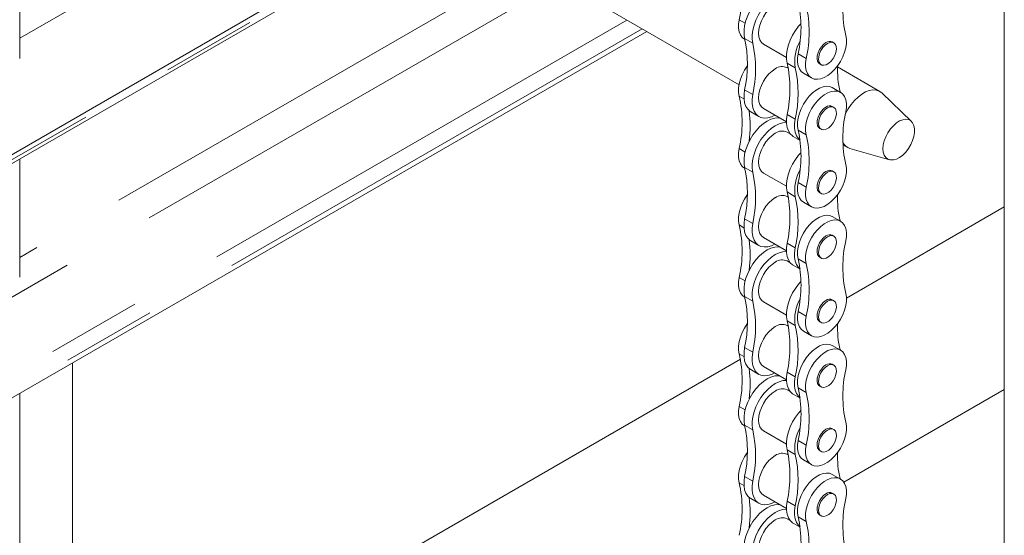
# Model space of a CAD drawing. Header units: millimetres. Extents: x 450 to 25135, y 150 to 17673.
# Tile 408 of 463: x 22015 to 22411, y 11594 to 11802. Entities that reach past the tile are written whole.
import ezdxf

# ---------------------------------------------------------------- set-up
doc = ezdxf.new("R2010")
doc.units = ezdxf.units.MM
doc.linetypes.add('SLD-Centrada-doble', pattern=[12.7, 6.35, -1.27, 1.27, -1.27, 1.27, -1.27])
doc.linetypes.add('SLD-Continua', pattern=[0])
doc.layers.add('OCULTA', color=8, linetype='SLD-Continua')

msp = doc.modelspace()

# ---------------------------------------------------------------- linework, layer by layer
at = {"layer": 'OCULTA', "linetype": 'SLD-Continua', "lineweight": 18, "ltscale": 30}
for p, q in [((22305.35, 11961.7), (22015.29, 11794.29)), ((22305.8, 11917.06), (21718.04, 11577.84)), ((21717.41, 11573.8), (22305.69, 11913.32)), ((22015.29, 11894.07), (22015.29, 11786.13)), ((22411.27, 11277.24), (22411.27, 11879.94)), ((22197.59, 11837.28), (22304.58, 11775.54)), ((22267.48, 11796.95), (21718.12, 11479.89)), ((22306.77, 11793.85), (22306.92, 11793.76)), ((22314.39, 11791.88), (22323.64, 11786.53)), ((22342.69, 11792.43), (22342.1, 11792.76)), ((22324.38, 11782.17), (22323.91, 11782.45)), ((22337.01, 11783.94), (22337.59, 11783.6)), ((22361.2, 11772.88), (22344.2, 11782.69)), ((22330.47, 11780.17), (22333.74, 11778.28)), ((22345.36, 11772.49), (22342.1, 11774.38)), ((22373.94, 11760.8), (22362.06, 11772.23)), ((22342.69, 11766.5), (22342.1, 11766.84)), ((22309.28, 11764.64), (22312.55, 11762.76)), ((22314.39, 11765.95), (22323.64, 11760.61)), ((22325.17, 11755.79), (22323.91, 11756.52)), ((22326.38, 11754.77), (22329.13, 11753.18)), ((22337.01, 11758.01), (22337.59, 11757.67)), ((22346.38, 11751.42), (22348.21, 11750.36)), ((22349.19, 11749.94), (22365.03, 11745.37)), ((22015.29, 11745.72), (22015.29, 11698.13)), ((22306.77, 11741.99), (22306.92, 11741.9)), ((22314.39, 11740.02), (22323.64, 11734.68)), ((22342.69, 11740.57), (22342.1, 11740.91)), ((22324.38, 11730.32), (22323.91, 11730.59)), ((22337.01, 11732.08), (22337.59, 11731.74)), ((22330.47, 11728.31), (22333.74, 11726.43)), ((22347.77, 11689.74), (22411.27, 11726.39)), ((22347.77, 11689.74), (22411.27, 11726.39)), ((22347.77, 11689.74), (22411.27, 11726.39)), ((22347.77, 11689.74), (22411.27, 11726.39)), ((22345.36, 11720.63), (22342.1, 11722.52)), ((22342.69, 11714.64), (22342.1, 11714.98)), ((22309.28, 11712.78), (22312.55, 11710.9)), ((22314.39, 11714.09), (22323.64, 11708.75)), ((22325.17, 11703.94), (22323.91, 11704.66)), ((22326.38, 11702.92), (22329.13, 11701.33)), ((22337.01, 11706.15), (22337.59, 11705.81)), ((22306.77, 11690.13), (22306.92, 11690.05)), ((22314.39, 11688.16), (22323.64, 11682.82)), ((22342.69, 11688.71), (22342.1, 11689.05)), ((22337.01, 11680.22), (22337.59, 11679.89)), ((22324.38, 11678.46), (22323.91, 11678.73)), ((22330.47, 11676.45), (22333.74, 11674.57)), ((22345.36, 11668.78), (22342.1, 11670.66)), ((22036.51, 11510.09), (22305.11, 11665.12)), ((22036.51, 11510.09), (22305.11, 11665.12)), ((22036.51, 11510.09), (22305.11, 11665.12)), ((22036.51, 11510.09), (22305.11, 11665.12)), ((22036.51, 11093.61), (22036.51, 11663.65)), ((22036.51, 11093.61), (22036.51, 11663.65)), ((22036.51, 11093.61), (22036.51, 11663.65)), ((22036.51, 11093.61), (22036.51, 11663.65)), ((22309.28, 11660.93), (22312.55, 11659.04)), ((22314.39, 11662.23), (22323.64, 11656.89)), ((22342.69, 11662.78), (22342.1, 11663.12)), ((22015.29, 11651.4), (22015.29, 10668.96)), ((22325.17, 11652.08), (22323.91, 11652.8)), ((22337.01, 11654.3), (22337.59, 11653.96)), ((22346.72, 11615.63), (22411.27, 11652.89)), ((22346.72, 11615.63), (22411.27, 11652.89)), ((22346.72, 11615.63), (22411.27, 11652.89)), ((22346.72, 11615.63), (22411.27, 11652.89)), ((22326.38, 11651.06), (22329.13, 11649.47)), ((22306.77, 11638.28), (22306.92, 11638.19)), ((22314.39, 11636.31), (22323.64, 11630.96)), ((22342.69, 11636.85), (22342.1, 11637.19)), ((22337.01, 11628.37), (22337.59, 11628.03)), ((22324.38, 11626.6), (22323.91, 11626.88)), ((22330.47, 11624.6), (22333.74, 11622.71)), ((22345.36, 11616.92), (22342.1, 11618.81)), ((22309.28, 11609.07), (22312.55, 11607.19)), ((22314.39, 11610.38), (22323.64, 11605.04)), ((22342.69, 11610.93), (22342.1, 11611.26)), ((22325.17, 11600.22), (22323.91, 11600.95)), ((22337.01, 11602.44), (22337.59, 11602.1)), ((22326.38, 11599.2), (22329.13, 11597.61))]:
    msp.add_line(p, q, dxfattribs=at)
at = {"layer": 'OCULTA', "linetype": 'SLD-Centrada-doble', "lineweight": 18, "ltscale": 30}
for p, q in [((22305.77, 11914.89), (21717.64, 11575.45)), ((22220.13, 11824.28), (22015.29, 11706.06)), ((22232.33, 11817.23), (21717.2, 11519.93)), ((22259.5, 11801.55), (21715.11, 11487.36)), ((22265.61, 11798.03), (21717.31, 11481.58)), ((22304.63, 11801.72), (22307.03, 11800.33)), ((22306.83, 11794.13), (22310.1, 11792.25)), ((22331.6, 11786.15), (22328.33, 11788.04)), ((22327.2, 11782.38), (22323.93, 11784.26)), ((22304.63, 11771), (22306.57, 11769.88)), ((22306.83, 11773.51), (22310.1, 11771.62)), ((22327.2, 11761.75), (22323.93, 11763.64)), ((22331.6, 11755.44), (22328.33, 11757.32)), ((22304.63, 11749.86), (22307.03, 11748.47)), ((22306.83, 11742.28), (22310.1, 11740.39)), ((22331.6, 11734.3), (22328.33, 11736.18)), ((22327.2, 11730.52), (22323.93, 11732.41)), ((22304.63, 11719.15), (22306.57, 11718.03)), ((22306.83, 11721.65), (22310.1, 11719.77)), ((22327.2, 11709.9), (22323.93, 11711.78)), ((22331.6, 11703.58), (22328.33, 11705.47)), ((22304.63, 11698), (22307.03, 11696.62)), ((22306.83, 11690.42), (22310.1, 11688.53)), ((22331.6, 11682.44), (22328.33, 11684.32)), ((22327.2, 11678.67), (22323.93, 11680.55)), ((22304.63, 11667.29), (22306.57, 11666.17)), ((22306.83, 11669.79), (22310.1, 11667.91)), ((22327.2, 11658.04), (22323.93, 11659.93)), ((22331.6, 11651.73), (22328.33, 11653.61)), ((22304.63, 11646.15), (22307.03, 11644.76)), ((22306.83, 11638.56), (22310.1, 11636.68)), ((22331.6, 11630.58), (22328.33, 11632.47)), ((22327.2, 11626.81), (22323.93, 11628.69)), ((22306.83, 11617.94), (22310.1, 11616.05)), ((22304.63, 11615.43), (22306.57, 11614.31)), ((22327.2, 11606.18), (22323.93, 11608.07)), ((22331.6, 11599.87), (22328.33, 11601.75))]:
    msp.add_line(p, q, dxfattribs=at)
at = {"layer": 'OCULTA', "linetype": 'SLD-Continua', "lineweight": 18, "ltscale": 30, "flags": 128}
for points in [[(22321, 11813.99), (22320.33, 11814.06), (22318.92, 11813.96), (22317.42, 11813.54), (22315.88, 11812.8), (22314.35, 11811.76), (22312.85, 11810.46), (22311.44, 11808.93), (22310.15, 11807.21), (22309.01, 11805.35), (22308.06, 11803.4), (22307.33, 11801.4), (22306.83, 11799.43), (22306.58, 11797.53), (22306.58, 11795.74), (22306.83, 11794.13)], [(22323.65, 11812.18), (22323.6, 11812.18), (22322.19, 11812.08), (22320.69, 11811.65), (22319.15, 11810.91), (22317.61, 11809.88), (22316.12, 11808.58), (22314.71, 11807.05), (22313.41, 11805.33), (22312.28, 11803.46), (22311.33, 11801.51), (22310.6, 11799.52), (22310.1, 11797.54), (22309.84, 11795.64), (22309.84, 11793.86), (22310.1, 11792.25)], [(22319.15, 11807.9), (22317.84, 11807), (22316.57, 11805.82), (22315.41, 11804.43), (22314.39, 11802.88), (22313.55, 11801.21), (22312.93, 11799.51), (22312.55, 11797.83), (22312.42, 11796.24), (22312.55, 11794.79), (22312.93, 11793.56), (22313.55, 11792.57), (22314.39, 11791.88), (22314.39, 11791.88)], [(22304.63, 11801.72), (22304.39, 11799.95), (22304.4, 11798.31), (22304.65, 11796.84), (22305.15, 11795.58), (22305.87, 11794.57), (22306.77, 11793.85)], [(22329.43, 11800.07), (22328.54, 11799.06), (22327.24, 11797.34), (22326.11, 11795.48), (22325.16, 11793.53), (22324.43, 11791.54), (22323.93, 11789.56), (22323.67, 11787.66), (22323.67, 11785.88), (22323.93, 11784.26)], [(22331.6, 11786.15), (22331.36, 11784.39), (22331.37, 11782.75), (22331.62, 11781.27), (22332.12, 11780.01), (22332.84, 11779), (22333.76, 11778.27), (22334.85, 11777.85), (22336.09, 11777.74), (22337.43, 11777.96), (22338.84, 11778.48), (22340.27, 11779.31), (22341.67, 11780.4), (22343.01, 11781.74), (22344.25, 11783.27), (22345.35, 11784.96), (22346.27, 11786.75), (22346.99, 11788.59), (22347.48, 11790.42), (22347.74, 11792.19), (22347.75, 11793.85), (22347.51, 11795.33)], [(22339.55, 11792.51), (22338.58, 11791.8), (22337.68, 11790.83), (22336.92, 11789.67), (22336.35, 11788.42), (22336.02, 11787.16), (22335.96, 11785.99), (22336.16, 11785), (22336.61, 11784.25), (22337.01, 11783.94)], [(22340.14, 11792.17), (22339.17, 11791.46), (22338.27, 11790.49), (22337.51, 11789.33), (22336.94, 11788.08), (22336.61, 11786.82), (22336.54, 11785.65), (22336.74, 11784.66), (22337.2, 11783.91), (22337.87, 11783.47), (22338.7, 11783.37), (22339.65, 11783.61), (22340.63, 11784.17), (22341.57, 11785.02), (22342.41, 11786.1), (22343.08, 11787.31), (22343.53, 11788.58), (22343.73, 11789.8), (22343.67, 11790.89), (22343.34, 11791.77), (22342.77, 11792.37), (22342.01, 11792.65), (22341.11, 11792.58), (22340.14, 11792.17)], [(22328.33, 11788.04), (22328.09, 11786.27), (22328.1, 11784.63), (22328.36, 11783.16), (22328.85, 11781.9), (22329.57, 11780.89), (22330.47, 11780.17)], [(22307.93, 11783.13), (22307.88, 11783.07), (22306.79, 11781.38), (22305.87, 11779.59), (22305.15, 11777.75), (22304.65, 11775.92), (22304.4, 11774.15), (22304.39, 11772.49), (22304.63, 11771)], [(22319.15, 11781.97), (22317.84, 11781.07), (22316.57, 11779.9), (22315.41, 11778.5), (22314.39, 11776.95), (22313.55, 11775.29), (22312.93, 11773.58), (22312.55, 11771.9), (22312.42, 11770.31), (22312.55, 11768.87), (22312.93, 11767.63), (22313.55, 11766.64), (22314.39, 11765.95), (22314.39, 11765.95)], [(22342.1, 11774.38), (22342.08, 11774.39), (22340.98, 11774.81), (22339.75, 11774.92), (22338.4, 11774.7), (22337, 11774.18), (22335.57, 11773.35), (22334.17, 11772.26), (22332.82, 11770.92), (22331.59, 11769.39), (22330.49, 11767.7), (22329.57, 11765.91), (22328.85, 11764.07), (22328.36, 11762.23), (22328.1, 11760.47), (22328.09, 11758.81), (22328.33, 11757.32)], [(22306.83, 11773.51), (22306.58, 11771.6), (22306.58, 11769.82), (22306.83, 11768.21), (22307.33, 11766.81), (22308.06, 11765.67), (22309.01, 11764.81), (22309.28, 11764.64)], [(22310.1, 11771.62), (22309.84, 11769.72), (22309.84, 11767.94), (22310.1, 11766.32), (22310.6, 11764.93), (22311.33, 11763.78), (22312.28, 11762.92), (22313.41, 11762.37), (22314.71, 11762.14), (22316.12, 11762.24), (22317.61, 11762.67), (22318.97, 11763.3)], [(22347.51, 11764.62), (22347.75, 11766.38), (22347.74, 11768.03), (22347.48, 11769.5), (22346.99, 11770.76), (22346.27, 11771.77), (22345.35, 11772.5), (22344.25, 11772.92), (22343.01, 11773.03), (22341.67, 11772.82), (22340.27, 11772.29), (22338.84, 11771.47), (22337.43, 11770.37), (22336.09, 11769.04), (22334.85, 11767.5), (22333.76, 11765.81), (22332.84, 11764.02), (22332.12, 11762.18), (22331.62, 11760.35), (22331.37, 11758.58), (22331.36, 11756.93), (22331.6, 11755.44)], [(22347.33, 11763.7), (22347.45, 11763.95), (22348.48, 11765.83), (22349.68, 11767.6), (22351.01, 11769.21), (22352.45, 11770.61), (22353.95, 11771.76), (22355.46, 11772.64), (22356.96, 11773.21), (22358.4, 11773.47), (22359.73, 11773.41), (22360.93, 11773.02), (22361.96, 11772.32), (22362.06, 11772.23)], [(22339.55, 11766.58), (22338.58, 11765.87), (22337.68, 11764.9), (22336.92, 11763.74), (22336.35, 11762.49), (22336.02, 11761.23), (22335.96, 11760.06), (22336.16, 11759.07), (22336.61, 11758.32), (22337.01, 11758.01)], [(22340.14, 11766.24), (22339.17, 11765.53), (22338.27, 11764.56), (22337.51, 11763.4), (22336.94, 11762.15), (22336.61, 11760.89), (22336.54, 11759.73), (22336.74, 11758.73), (22337.2, 11757.99), (22337.87, 11757.54), (22338.7, 11757.44), (22339.65, 11757.68), (22340.63, 11758.25), (22341.57, 11759.1), (22342.41, 11760.17), (22343.08, 11761.38), (22343.53, 11762.65), (22343.73, 11763.87), (22343.67, 11764.97), (22343.34, 11765.84), (22342.77, 11766.44), (22342.01, 11766.72), (22341.11, 11766.65), (22340.14, 11766.24)], [(22321, 11762.13), (22320.33, 11762.21), (22318.92, 11762.11), (22317.42, 11761.68), (22315.88, 11760.94), (22314.35, 11759.91), (22312.85, 11758.61), (22311.44, 11757.07), (22310.15, 11755.35), (22309.01, 11753.49), (22308.06, 11751.54), (22307.33, 11749.55), (22306.83, 11747.57), (22306.58, 11745.67), (22306.58, 11743.89), (22306.83, 11742.28)], [(22323.93, 11763.64), (22323.67, 11761.74), (22323.67, 11759.95), (22323.93, 11758.34), (22324.43, 11756.95), (22325.16, 11755.8), (22326.11, 11754.94), (22326.38, 11754.77)], [(22323.65, 11760.32), (22323.6, 11760.32), (22322.19, 11760.22), (22320.69, 11759.8), (22319.15, 11759.06), (22317.61, 11758.02), (22316.12, 11756.72), (22314.71, 11755.19), (22313.41, 11753.47), (22312.28, 11751.61), (22311.33, 11749.65), (22310.6, 11747.66), (22310.1, 11745.69), (22309.84, 11743.78), (22309.84, 11742), (22310.1, 11740.39)], [(22327.2, 11761.75), (22326.94, 11759.85), (22326.94, 11758.07), (22327.19, 11756.46), (22327.69, 11755.06), (22328.43, 11753.92), (22329.13, 11753.24)], [(22362.48, 11749.78), (22362.61, 11751.34), (22363, 11752.98), (22363.62, 11754.64), (22364.46, 11756.25), (22365.48, 11757.75), (22366.64, 11759.07), (22367.88, 11760.16), (22369.17, 11760.98), (22370.44, 11761.49), (22371.65, 11761.67), (22372.74, 11761.52), (22373.68, 11761.03), (22374.41, 11760.23), (22374.92, 11759.16), (22375.18, 11757.85), (22375.18, 11756.37), (22374.92, 11754.76), (22374.41, 11753.1), (22373.68, 11751.45), (22372.74, 11749.89), (22371.65, 11748.47), (22370.44, 11747.26), (22369.17, 11746.3), (22367.88, 11745.63), (22366.64, 11745.29), (22365.48, 11745.28), (22364.46, 11745.6), (22363.62, 11746.24), (22363, 11747.18), (22362.61, 11748.38), (22362.48, 11749.78)], [(22319.15, 11756.05), (22317.84, 11755.14), (22316.57, 11753.97), (22315.41, 11752.58), (22314.39, 11751.02), (22313.55, 11749.36), (22312.93, 11747.65), (22312.55, 11745.97), (22312.42, 11744.38), (22312.55, 11742.94), (22312.93, 11741.7), (22313.55, 11740.71), (22314.39, 11740.02), (22314.39, 11740.02)], [(22304.63, 11749.86), (22304.39, 11748.1), (22304.4, 11746.45), (22304.65, 11744.98), (22305.15, 11743.72), (22305.87, 11742.71), (22306.77, 11741.99)], [(22329.43, 11748.22), (22328.54, 11747.21), (22327.24, 11745.49), (22326.11, 11743.62), (22325.16, 11741.67), (22324.43, 11739.68), (22323.93, 11737.7), (22323.67, 11735.8), (22323.67, 11734.02), (22323.93, 11732.41)], [(22331.6, 11734.3), (22331.36, 11732.53), (22331.37, 11730.89), (22331.62, 11729.41), (22332.12, 11728.15), (22332.84, 11727.14), (22333.76, 11726.42), (22334.85, 11725.99), (22336.09, 11725.89), (22337.43, 11726.1), (22338.84, 11726.62), (22340.27, 11727.45), (22341.67, 11728.54), (22343.01, 11729.88), (22344.25, 11731.42), (22345.35, 11733.11), (22346.27, 11734.9), (22346.99, 11736.74), (22347.48, 11738.57), (22347.74, 11740.34), (22347.75, 11741.99), (22347.51, 11743.48)], [(22339.55, 11740.65), (22338.58, 11739.94), (22337.68, 11738.97), (22336.92, 11737.81), (22336.35, 11736.56), (22336.02, 11735.3), (22335.96, 11734.14), (22336.16, 11733.14), (22336.61, 11732.4), (22337.01, 11732.08)], [(22340.14, 11740.32), (22339.17, 11739.6), (22338.27, 11738.63), (22337.51, 11737.48), (22336.94, 11736.22), (22336.61, 11734.97), (22336.54, 11733.8), (22336.74, 11732.8), (22337.2, 11732.06), (22337.87, 11731.62), (22338.7, 11731.51), (22339.65, 11731.75), (22340.63, 11732.32), (22341.57, 11733.17), (22342.41, 11734.24), (22343.08, 11735.45), (22343.53, 11736.72), (22343.73, 11737.95), (22343.67, 11739.04), (22343.34, 11739.92), (22342.77, 11740.52), (22342.01, 11740.79), (22341.11, 11740.72), (22340.14, 11740.32)], [(22328.33, 11736.18), (22328.09, 11734.42), (22328.1, 11732.77), (22328.36, 11731.3), (22328.85, 11730.04), (22329.57, 11729.03), (22330.47, 11728.31)], [(22307.93, 11731.27), (22307.88, 11731.21), (22306.79, 11729.52), (22305.87, 11727.73), (22305.15, 11725.89), (22304.65, 11724.06), (22304.4, 11722.29), (22304.39, 11720.64), (22304.63, 11719.15)], [(22319.15, 11730.12), (22317.84, 11729.21), (22316.57, 11728.04), (22315.41, 11726.65), (22314.39, 11725.09), (22313.55, 11723.43), (22312.93, 11721.73), (22312.55, 11720.04), (22312.42, 11718.45), (22312.55, 11717.01), (22312.93, 11715.77), (22313.55, 11714.79), (22314.39, 11714.09), (22314.39, 11714.09)], [(22342.1, 11722.52), (22342.08, 11722.53), (22340.98, 11722.95), (22339.75, 11723.06), (22338.4, 11722.85), (22337, 11722.32), (22335.57, 11721.5), (22334.17, 11720.4), (22332.82, 11719.06), (22331.59, 11717.53), (22330.49, 11715.84), (22329.57, 11714.05), (22328.85, 11712.21), (22328.36, 11710.38), (22328.1, 11708.61), (22328.09, 11706.96), (22328.33, 11705.47)], [(22306.83, 11721.65), (22306.58, 11719.75), (22306.58, 11717.96), (22306.83, 11716.35), (22307.33, 11714.96), (22308.06, 11713.81), (22309.01, 11712.95), (22309.28, 11712.78)], [(22310.1, 11719.77), (22309.84, 11717.86), (22309.84, 11716.08), (22310.1, 11714.47), (22310.6, 11713.07), (22311.33, 11711.93), (22312.28, 11711.07), (22313.41, 11710.52), (22314.71, 11710.29), (22316.12, 11710.39), (22317.61, 11710.81), (22318.97, 11711.45)], [(22347.51, 11712.76), (22347.75, 11714.53), (22347.74, 11716.17), (22347.48, 11717.65), (22346.99, 11718.91), (22346.27, 11719.92), (22345.35, 11720.64), (22344.25, 11721.07), (22343.01, 11721.17), (22341.67, 11720.96), (22340.27, 11720.43), (22338.84, 11719.61), (22337.43, 11718.51), (22336.09, 11717.18), (22334.85, 11715.64), (22333.76, 11713.95), (22332.84, 11712.16), (22332.12, 11710.32), (22331.62, 11708.49), (22331.37, 11706.72), (22331.36, 11705.07), (22331.6, 11703.58)], [(22339.55, 11714.73), (22338.58, 11714.01), (22337.68, 11713.04), (22336.92, 11711.89), (22336.35, 11710.63), (22336.02, 11709.38), (22335.96, 11708.21), (22336.16, 11707.21), (22336.61, 11706.47), (22337.01, 11706.15)], [(22340.14, 11714.39), (22339.17, 11713.67), (22338.27, 11712.7), (22337.51, 11711.55), (22336.94, 11710.3), (22336.61, 11709.04), (22336.54, 11707.87), (22336.74, 11706.87), (22337.2, 11706.13), (22337.87, 11705.69), (22338.7, 11705.58), (22339.65, 11705.82), (22340.63, 11706.39), (22341.57, 11707.24), (22342.41, 11708.31), (22343.08, 11709.53), (22343.53, 11710.79), (22343.73, 11712.02), (22343.67, 11713.11), (22343.34, 11713.99), (22342.77, 11714.59), (22342.01, 11714.86), (22341.11, 11714.79), (22340.14, 11714.39)], [(22323.93, 11711.78), (22323.67, 11709.88), (22323.67, 11708.1), (22323.93, 11706.49), (22324.43, 11705.09), (22325.16, 11703.94), (22326.11, 11703.09), (22326.38, 11702.92)], [(22321, 11710.28), (22320.33, 11710.35), (22318.92, 11710.25), (22317.42, 11709.82), (22315.88, 11709.08), (22314.35, 11708.05), (22312.85, 11706.75), (22311.44, 11705.22), (22310.15, 11703.5), (22309.01, 11701.64), (22308.06, 11699.68), (22307.33, 11697.69), (22306.83, 11695.72), (22306.58, 11693.81), (22306.58, 11692.03), (22306.83, 11690.42)], [(22323.65, 11708.46), (22323.6, 11708.46), (22322.19, 11708.37), (22320.69, 11707.94), (22319.15, 11707.2), (22317.61, 11706.16), (22316.12, 11704.86), (22314.71, 11703.33), (22313.41, 11701.61), (22312.28, 11699.75), (22311.33, 11697.8), (22310.6, 11695.81), (22310.1, 11693.83), (22309.84, 11691.93), (22309.84, 11690.14), (22310.1, 11688.53)], [(22327.2, 11709.9), (22326.94, 11707.99), (22326.94, 11706.21), (22327.19, 11704.6), (22327.69, 11703.2), (22328.43, 11702.06), (22329.13, 11701.38)], [(22319.15, 11704.19), (22317.84, 11703.28), (22316.57, 11702.11), (22315.41, 11700.72), (22314.39, 11699.16), (22313.55, 11697.5), (22312.93, 11695.8), (22312.55, 11694.12), (22312.42, 11692.52), (22312.55, 11691.08), (22312.93, 11689.84), (22313.55, 11688.86), (22314.39, 11688.16), (22314.39, 11688.16)], [(22304.63, 11698), (22304.39, 11696.24), (22304.4, 11694.6), (22304.65, 11693.12), (22305.15, 11691.86), (22305.87, 11690.85), (22306.77, 11690.13)], [(22329.43, 11696.36), (22328.54, 11695.35), (22327.24, 11693.63), (22326.11, 11691.77), (22325.16, 11689.81), (22324.43, 11687.82), (22323.93, 11685.85), (22323.67, 11683.94), (22323.67, 11682.16), (22323.93, 11680.55)], [(22331.6, 11682.44), (22331.36, 11680.68), (22331.37, 11679.03), (22331.62, 11677.56), (22332.12, 11676.3), (22332.84, 11675.29), (22333.76, 11674.56), (22334.85, 11674.14), (22336.09, 11674.03), (22337.43, 11674.24), (22338.84, 11674.77), (22340.27, 11675.59), (22341.67, 11676.69), (22343.01, 11678.02), (22344.25, 11679.56), (22345.35, 11681.25), (22346.27, 11683.04), (22346.99, 11684.88), (22347.48, 11686.71), (22347.74, 11688.48), (22347.75, 11690.13), (22347.51, 11691.62)], [(22339.55, 11688.8), (22338.58, 11688.08), (22337.68, 11687.11), (22336.92, 11685.96), (22336.35, 11684.71), (22336.02, 11683.45), (22335.96, 11682.28), (22336.16, 11681.28), (22336.61, 11680.54), (22337.01, 11680.22)], [(22340.14, 11688.46), (22339.17, 11687.74), (22338.27, 11686.77), (22337.51, 11685.62), (22336.94, 11684.37), (22336.61, 11683.11), (22336.54, 11681.94), (22336.74, 11680.95), (22337.2, 11680.2), (22337.87, 11679.76), (22338.7, 11679.65), (22339.65, 11679.89), (22340.63, 11680.46), (22341.57, 11681.31), (22342.41, 11682.38), (22343.08, 11683.6), (22343.53, 11684.86), (22343.73, 11686.09), (22343.67, 11687.18), (22343.34, 11688.06), (22342.77, 11688.66), (22342.01, 11688.93), (22341.11, 11688.87), (22340.14, 11688.46)], [(22328.33, 11684.32), (22328.09, 11682.56), (22328.1, 11680.92), (22328.36, 11679.44), (22328.85, 11678.18), (22329.57, 11677.17), (22330.47, 11676.45)], [(22307.93, 11679.41), (22307.88, 11679.35), (22306.79, 11677.66), (22305.87, 11675.87), (22305.15, 11674.03), (22304.65, 11672.2), (22304.4, 11670.43), (22304.39, 11668.78), (22304.63, 11667.29)], [(22319.15, 11678.26), (22317.84, 11677.35), (22316.57, 11676.18), (22315.41, 11674.79), (22314.39, 11673.23), (22313.55, 11671.57), (22312.93, 11669.87), (22312.55, 11668.19), (22312.42, 11666.6), (22312.55, 11665.15), (22312.93, 11663.92), (22313.55, 11662.93), (22314.39, 11662.23), (22314.39, 11662.23)], [(22342.1, 11670.66), (22342.08, 11670.67), (22340.98, 11671.1), (22339.75, 11671.2), (22338.4, 11670.99), (22337, 11670.46), (22335.57, 11669.64), (22334.17, 11668.54), (22332.82, 11667.21), (22331.59, 11665.67), (22330.49, 11663.98), (22329.57, 11662.19), (22328.85, 11660.35), (22328.36, 11658.52), (22328.1, 11656.75), (22328.09, 11655.1), (22328.33, 11653.61)], [(22306.83, 11669.79), (22306.58, 11667.89), (22306.58, 11666.11), (22306.83, 11664.5), (22307.33, 11663.1), (22308.06, 11661.96), (22309.01, 11661.1), (22309.28, 11660.93)], [(22310.1, 11667.91), (22309.84, 11666), (22309.84, 11664.22), (22310.1, 11662.61), (22310.6, 11661.21), (22311.33, 11660.07), (22312.28, 11659.21), (22313.41, 11658.66), (22314.71, 11658.43), (22316.12, 11658.53), (22317.61, 11658.95), (22318.97, 11659.59)], [(22347.51, 11660.91), (22347.75, 11662.67), (22347.74, 11664.31), (22347.48, 11665.79), (22346.99, 11667.05), (22346.27, 11668.06), (22345.35, 11668.79), (22344.25, 11669.21), (22343.01, 11669.32), (22341.67, 11669.1), (22340.27, 11668.58), (22338.84, 11667.75), (22337.43, 11666.66), (22336.09, 11665.32), (22334.85, 11663.79), (22333.76, 11662.1), (22332.84, 11660.31), (22332.12, 11658.47), (22331.62, 11656.64), (22331.37, 11654.87), (22331.36, 11653.21), (22331.6, 11651.73)], [(22323.93, 11659.93), (22323.67, 11658.02), (22323.67, 11656.24), (22323.93, 11654.63), (22324.43, 11653.23), (22325.16, 11652.09), (22326.11, 11651.23), (22326.38, 11651.06)], [(22339.55, 11662.87), (22338.58, 11662.15), (22337.68, 11661.18), (22336.92, 11660.03), (22336.35, 11658.78), (22336.02, 11657.52), (22335.96, 11656.35), (22336.16, 11655.36), (22336.61, 11654.61), (22337.01, 11654.3)], [(22340.14, 11662.53), (22339.17, 11661.82), (22338.27, 11660.85), (22337.51, 11659.69), (22336.94, 11658.44), (22336.61, 11657.18), (22336.54, 11656.01), (22336.74, 11655.02), (22337.2, 11654.27), (22337.87, 11653.83), (22338.7, 11653.73), (22339.65, 11653.97), (22340.63, 11654.53), (22341.57, 11655.38), (22342.41, 11656.46), (22343.08, 11657.67), (22343.53, 11658.94), (22343.73, 11660.16), (22343.67, 11661.25), (22343.34, 11662.13), (22342.77, 11662.73), (22342.01, 11663.01), (22341.11, 11662.94), (22340.14, 11662.53)], [(22321, 11658.42), (22320.33, 11658.49), (22318.92, 11658.39), (22317.42, 11657.97), (22315.88, 11657.23), (22314.35, 11656.19), (22312.85, 11654.89), (22311.44, 11653.36), (22310.15, 11651.64), (22309.01, 11649.78), (22308.06, 11647.83), (22307.33, 11645.83), (22306.83, 11643.86), (22306.58, 11641.96), (22306.58, 11640.17), (22306.83, 11638.56)], [(22323.65, 11656.61), (22323.6, 11656.61), (22322.19, 11656.51), (22320.69, 11656.08), (22319.15, 11655.34), (22317.61, 11654.31), (22316.12, 11653.01), (22314.71, 11651.48), (22313.41, 11649.76), (22312.28, 11647.89), (22311.33, 11645.94), (22310.6, 11643.95), (22310.1, 11641.97), (22309.84, 11640.07), (22309.84, 11638.29), (22310.1, 11636.68)], [(22327.2, 11658.04), (22326.94, 11656.14), (22326.94, 11654.35), (22327.19, 11652.74), (22327.69, 11651.35), (22328.43, 11650.2), (22329.13, 11649.53)], [(22319.15, 11652.33), (22317.84, 11651.43), (22316.57, 11650.25), (22315.41, 11648.86), (22314.39, 11647.31), (22313.55, 11645.64), (22312.93, 11643.94), (22312.55, 11642.26), (22312.42, 11640.67), (22312.55, 11639.22), (22312.93, 11637.99), (22313.55, 11637), (22314.39, 11636.31), (22314.39, 11636.31)], [(22304.63, 11646.15), (22304.39, 11644.38), (22304.4, 11642.74), (22304.65, 11641.27), (22305.15, 11640.01), (22305.87, 11639), (22306.77, 11638.28)], [(22329.5, 11644.57), (22328.54, 11643.49), (22327.24, 11641.77), (22326.11, 11639.91), (22325.16, 11637.96), (22324.43, 11635.97), (22323.93, 11633.99), (22323.67, 11632.09), (22323.67, 11630.31), (22323.93, 11628.69)], [(22331.6, 11630.58), (22331.36, 11628.82), (22331.37, 11627.18), (22331.62, 11625.7), (22332.12, 11624.44), (22332.84, 11623.43), (22333.76, 11622.7), (22334.85, 11622.28), (22336.09, 11622.17), (22337.43, 11622.38), (22338.84, 11622.91), (22340.27, 11623.73), (22341.67, 11624.83), (22343.01, 11626.17), (22344.25, 11627.7), (22345.35, 11629.39), (22346.27, 11631.18), (22346.99, 11633.02), (22347.48, 11634.85), (22347.74, 11636.62), (22347.75, 11638.28), (22347.51, 11639.76)], [(22339.55, 11636.94), (22338.58, 11636.23), (22337.68, 11635.26), (22336.92, 11634.1), (22336.35, 11632.85), (22336.02, 11631.59), (22335.96, 11630.42), (22336.16, 11629.43), (22336.61, 11628.68), (22337.01, 11628.37)], [(22340.14, 11636.6), (22339.17, 11635.89), (22338.27, 11634.92), (22337.51, 11633.76), (22336.94, 11632.51), (22336.61, 11631.25), (22336.54, 11630.08), (22336.74, 11629.09), (22337.2, 11628.34), (22337.87, 11627.9), (22338.7, 11627.8), (22339.65, 11628.04), (22340.63, 11628.6), (22341.57, 11629.45), (22342.41, 11630.53), (22343.08, 11631.74), (22343.53, 11633.01), (22343.73, 11634.23), (22343.67, 11635.32), (22343.34, 11636.2), (22342.77, 11636.8), (22342.01, 11637.08), (22341.11, 11637.01), (22340.14, 11636.6)], [(22328.33, 11632.47), (22328.09, 11630.7), (22328.1, 11629.06), (22328.36, 11627.59), (22328.85, 11626.33), (22329.57, 11625.32), (22330.47, 11624.6)], [(22307.93, 11627.56), (22307.88, 11627.5), (22306.79, 11625.81), (22305.87, 11624.02), (22305.15, 11622.18), (22304.65, 11620.34), (22304.4, 11618.58), (22304.39, 11616.92), (22304.63, 11615.43)], [(22319.15, 11626.4), (22317.84, 11625.5), (22316.57, 11624.33), (22315.41, 11622.93), (22314.39, 11621.38), (22313.55, 11619.72), (22312.93, 11618.01), (22312.55, 11616.33), (22312.42, 11614.74), (22312.55, 11613.3), (22312.93, 11612.06), (22313.55, 11611.07), (22314.39, 11610.38), (22314.39, 11610.38)], [(22306.83, 11617.94), (22306.58, 11616.03), (22306.58, 11614.25), (22306.83, 11612.64), (22307.33, 11611.24), (22308.06, 11610.1), (22309.01, 11609.24), (22309.28, 11609.07)], [(22310.1, 11616.05), (22309.84, 11614.15), (22309.84, 11612.37), (22310.1, 11610.75), (22310.6, 11609.36), (22311.33, 11608.21), (22312.28, 11607.35), (22313.41, 11606.8), (22314.71, 11606.57), (22316.12, 11606.67), (22317.61, 11607.1), (22318.97, 11607.73)], [(22342.1, 11618.81), (22342.08, 11618.82), (22340.98, 11619.24), (22339.75, 11619.35), (22338.4, 11619.13), (22337, 11618.61), (22335.57, 11617.78), (22334.17, 11616.69), (22332.82, 11615.35), (22331.59, 11613.81), (22330.49, 11612.13), (22329.57, 11610.34), (22328.85, 11608.5), (22328.36, 11606.66), (22328.1, 11604.9), (22328.09, 11603.24), (22328.33, 11601.75)], [(22347.51, 11609.05), (22347.75, 11610.81), (22347.74, 11612.46), (22347.48, 11613.93), (22346.99, 11615.19), (22346.27, 11616.2), (22345.35, 11616.93), (22344.25, 11617.35), (22343.01, 11617.46), (22341.67, 11617.25), (22340.27, 11616.72), (22338.84, 11615.9), (22337.43, 11614.8), (22336.09, 11613.47), (22334.85, 11611.93), (22333.76, 11610.24), (22332.84, 11608.45), (22332.12, 11606.61), (22331.62, 11604.78), (22331.37, 11603.01), (22331.36, 11601.36), (22331.6, 11599.87)], [(22323.93, 11608.07), (22323.67, 11606.17), (22323.67, 11604.38), (22323.93, 11602.77), (22324.43, 11601.38), (22325.16, 11600.23), (22326.11, 11599.37), (22326.38, 11599.2)], [(22339.55, 11611.01), (22338.58, 11610.3), (22337.68, 11609.33), (22336.92, 11608.17), (22336.35, 11606.92), (22336.02, 11605.66), (22335.96, 11604.49), (22336.16, 11603.5), (22336.61, 11602.75), (22337.01, 11602.44)], [(22340.14, 11610.67), (22339.17, 11609.96), (22338.27, 11608.99), (22337.51, 11607.83), (22336.94, 11606.58), (22336.61, 11605.32), (22336.54, 11604.16), (22336.74, 11603.16), (22337.2, 11602.42), (22337.87, 11601.97), (22338.7, 11601.87), (22339.65, 11602.11), (22340.63, 11602.67), (22341.57, 11603.53), (22342.41, 11604.6), (22343.08, 11605.81), (22343.53, 11607.08), (22343.73, 11608.3), (22343.67, 11609.4), (22343.34, 11610.27), (22342.77, 11610.87), (22342.01, 11611.15), (22341.11, 11611.08), (22340.14, 11610.67)], [(22321, 11606.56), (22320.33, 11606.64), (22318.92, 11606.54), (22317.42, 11606.11), (22315.88, 11605.37), (22314.35, 11604.34), (22312.85, 11603.04), (22311.44, 11601.5), (22310.15, 11599.78), (22309.01, 11597.92), (22308.06, 11595.97), (22307.33, 11593.98), (22306.83, 11592), (22306.58, 11590.1), (22306.58, 11588.32), (22306.83, 11586.71)], [(22323.65, 11604.75), (22323.6, 11604.75), (22322.19, 11604.65), (22320.69, 11604.23), (22319.15, 11603.49), (22317.61, 11602.45), (22316.12, 11601.15), (22314.71, 11599.62), (22313.41, 11597.9), (22312.28, 11596.04), (22311.33, 11594.08), (22310.6, 11592.09), (22310.1, 11590.12), (22309.84, 11588.21), (22309.84, 11586.43), (22310.1, 11584.82)], [(22327.2, 11606.18), (22326.94, 11604.28), (22326.94, 11602.5), (22327.19, 11600.89), (22327.69, 11599.49), (22328.43, 11598.35), (22329.13, 11597.67)], [(22319.15, 11600.48), (22317.84, 11599.57), (22316.57, 11598.4), (22315.41, 11597.01), (22314.39, 11595.45), (22313.55, 11593.79), (22312.93, 11592.08), (22312.55, 11590.4), (22312.42, 11588.81), (22312.55, 11587.37), (22312.93, 11586.13), (22313.55, 11585.14), (22314.39, 11584.45), (22314.39, 11584.45)]]:
    msp.add_lwpolyline(points, dxfattribs=at)
at = {"layer": 'OCULTA', "linetype": 'SLD-Continua', "lineweight": 18, "ltscale": 900}
for centre, radius, start, end in [((22257.74, 11812.29), 48.07, 347.2941, 12.7059), ((22394.4, 11805.91), 48.07, 167.2941, 192.7059), ((22281.44, 11798.61), 48.07, 347.2941, 12.7059), ((22284.71, 11796.72), 48.07, 347.2941, 12.7059), ((22259.86, 11783.82), 48.08, 347.6159, 12.3841), ((22263.13, 11781.94), 48.08, 347.6159, 12.3841), ((22343.19, 11785.05), 16.22, 150.0556, 189.4845), ((22341.04, 11790.46), 2.54, 65.381, 125.9208), ((22321.94, 11778.08), 4.79, 65.6927, 125.6091), ((22276.96, 11773.95), 48.08, 347.6159, 12.3841), ((22280.23, 11772.07), 48.08, 347.6159, 12.3841), ((22385.79, 11781.78), 41.61, 178.023, 192.7757), ((22257.74, 11760.43), 48.07, 347.2941, 12.7059), ((22341.04, 11764.53), 2.54, 65.381, 125.9208), ((22260.68, 11759), 48.38, 352.6955, 7.184), ((22394.4, 11754.05), 48.07, 167.2941, 192.7059), ((22321.94, 11752.15), 4.79, 65.6927, 125.6091), ((22281.44, 11746.75), 48.07, 347.2941, 12.7059), ((22284.71, 11744.87), 48.07, 347.2941, 12.7059), ((22350.55, 11754.4), 4.66, 205.7309, 253.1274), ((22259.86, 11731.96), 48.08, 347.6159, 12.3841), ((22263.13, 11730.08), 48.08, 347.6159, 12.3841), ((22343.19, 11733.2), 16.22, 150.0556, 189.4845), ((22341.04, 11738.6), 2.54, 65.381, 125.9208), ((22321.94, 11726.22), 4.79, 65.6927, 125.6091), ((22276.96, 11722.1), 48.08, 347.6159, 12.3841), ((22280.23, 11720.21), 48.08, 347.6159, 12.3841), ((22385.79, 11729.92), 41.61, 178.023, 192.7757), ((22257.74, 11708.58), 48.07, 347.2941, 12.7059), ((22341.04, 11712.67), 2.54, 65.381, 125.9208), ((22260.68, 11707.14), 48.38, 352.6955, 7.184), ((22394.4, 11702.19), 48.07, 167.2941, 192.7059), ((22321.94, 11700.3), 4.79, 65.6927, 125.6091), ((22281.44, 11694.9), 48.07, 347.2941, 12.7059), ((22284.71, 11693.01), 48.07, 347.2941, 12.7059), ((22259.86, 11680.11), 48.08, 347.6159, 12.3841), ((22263.13, 11678.22), 48.08, 347.6159, 12.3841), ((22343.19, 11681.34), 16.22, 150.0556, 189.4845), ((22341.04, 11686.74), 2.54, 65.381, 125.9208), ((22321.94, 11674.37), 4.79, 65.6927, 125.6091), ((22276.96, 11670.24), 48.08, 347.6159, 12.3841), ((22385.79, 11678.06), 41.61, 178.023, 192.7757), ((22280.23, 11668.35), 48.08, 347.6159, 12.3841), ((22257.74, 11656.72), 48.07, 347.2941, 12.7059), ((22341.04, 11660.81), 2.54, 65.381, 125.9208), ((22260.68, 11655.29), 48.38, 352.6955, 7.184), ((22394.4, 11650.34), 48.07, 167.2941, 192.7059), ((22321.94, 11648.44), 4.79, 65.6927, 125.6091), ((22281.44, 11643.04), 48.07, 347.2941, 12.7059), ((22284.71, 11641.15), 48.07, 347.2941, 12.7059), ((22259.86, 11628.25), 48.08, 347.6159, 12.3841), ((22263.13, 11626.36), 48.08, 347.6159, 12.3841), ((22343.19, 11629.48), 16.22, 150.0556, 189.4845), ((22341.04, 11634.89), 2.54, 65.381, 125.9208), ((22276.96, 11618.38), 48.08, 347.6159, 12.3841), ((22385.79, 11626.21), 41.61, 178.023, 192.7757), ((22321.94, 11622.51), 4.79, 65.6927, 125.6091), ((22280.23, 11616.5), 48.08, 347.6159, 12.3841), ((22257.74, 11604.86), 48.07, 347.2941, 12.7059), ((22260.68, 11603.43), 48.38, 352.6955, 7.184), ((22341.04, 11608.96), 2.54, 65.381, 125.9208), ((22394.4, 11598.48), 48.07, 167.2941, 192.7059), ((22321.94, 11596.58), 4.79, 65.6927, 125.6091), ((22281.44, 11591.18), 48.07, 347.2941, 12.7059), ((22284.71, 11589.3), 48.07, 347.2941, 12.7059)]:
    msp.add_arc(centre, radius, start, end, dxfattribs=at)

doc.saveas('drawing.dxf')
